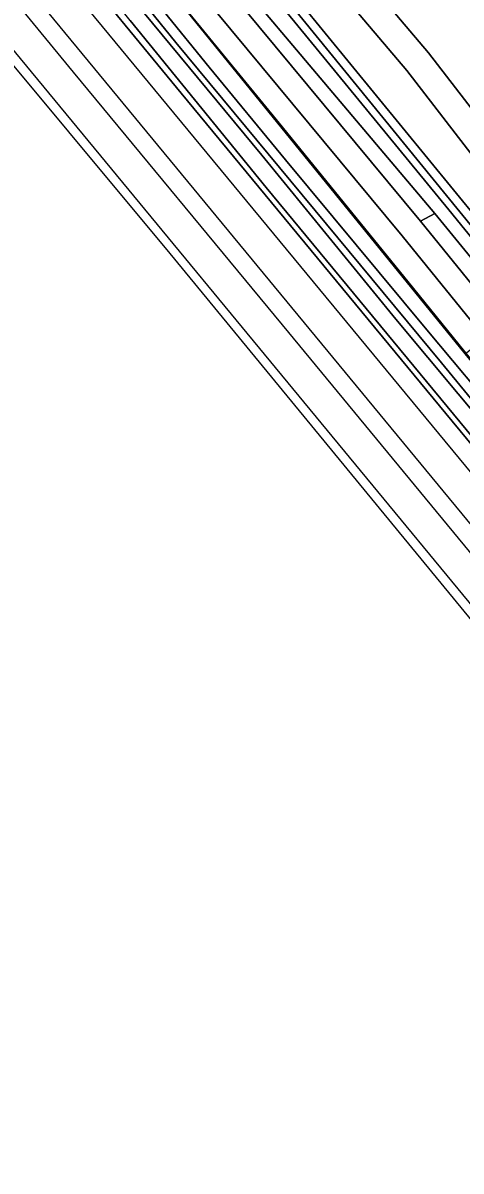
# Model space of a CAD drawing. Extents: x 157320 to 158835, y 386650 to 388491.
# Drawn here: x 157567.9 to 157670.5, y 387079.2 to 387347.6 of the extents above; entities that cross this region are included whole.
import ezdxf

# ---------------------------------------------------------------- set-up
doc = ezdxf.new("R2010")
doc.units = 0
for name, color, linetype in [('IMGEO_Grasland_overig', 7, 'Continuous'), ('IMGEO_Groenvoorziening', 7, 'Continuous'), ('IMGEO_Hek', 7, 'Continuous'), ('IMGEO_Loofbos', 7, 'Continuous'), ('IMGEO_Oever', 7, 'Continuous'), ('IMGEO_Spoor', 7, 'Continuous'), ('IMGEO_Spoorbaan_halfverhard', 7, 'Continuous'), ('IMGEO_Voetpad_halfverhard', 7, 'Continuous'), ('IMGEO_Waterloop', 7, 'Continuous')]:
    doc.layers.add(name, color=color, linetype=linetype)

msp = doc.modelspace()

# ---------------------------------------------------------------- linework, layer by layer
at = {"layer": 'IMGEO_Grasland_overig'}
for points in [[(157951.8, 386913.77), (157861.9, 387021.98), (157796.63, 387101.23), (157746.6, 387161.8), (157682.89, 387239.1), (157624.89, 387309.16), (157593.06, 387348.18), (157583.65, 387359.86), (157556.84, 387392.28), (157497.66, 387463.56), (157461.47, 387507.55), (157432.19, 387542.64), (157421.96, 387552.71), (157419.49, 387555.3), (157418.93, 387554.85), (157437.28, 387534.06), (157449.56, 387519.43), (157475.31, 387488.45), (157486.06, 387475.38), (157545.3, 387403.37), (157576.98, 387365.25), (157604.98, 387331.2), (157733.75, 387175.56), (157897.26, 386977.61)], [(157833.68, 387062.45), (157815.72, 387084), (157803.44, 387099.18), (157786.69, 387119.27), (157775.5, 387132.85), (157758, 387153.8), (157743.7, 387171.28), (157722.93, 387196.42), (157707.9, 387214.96), (157695.31, 387230.06), (157677.3, 387251.89), (157655.21, 387278.32), (157623.84, 387316.66), (157572.69, 387378.49)], [(157593.06, 387348.18), (157624.89, 387309.16), (157682.89, 387239.1), (157746.6, 387161.8), (157796.63, 387101.23), (157861.9, 387021.98)]]:
    msp.add_lwpolyline(points, dxfattribs=at)
at = {"layer": 'IMGEO_Groenvoorziening'}
for points in [[(157861.05, 387046.47), (157695.61, 387250), (157656.75, 387297.8), (157500, 387486.32), (157496.88, 387490.07), (157491.71, 387500), (157484.63, 387513.61), (157488.56, 387508.46), (157495.01, 387500), (157500, 387493.45), (157503.77, 387488.5), (157517.2, 387474.24), (157545.57, 387444.11), (157590.65, 387390.24), (157664.34, 387303.06), (157707.81, 387250), (157745.01, 387204.22), (157870.42, 387053.08)], [(157610.56, 387412.31), (157611.66, 387436.24), (157611.1, 387436.46), (157610.52, 387435.8), (157609.65, 387434.7), (157608.83, 387433.55), (157608.04, 387432.39), (157601.75, 387423.36), (157596.63, 387396.59), (157716.8, 387250), (157724.62, 387240.46), (157731.68, 387246.15), (157675.47, 387313.68)], [(157619.87, 387432.99), (157647.32, 387376.81), (157637.95, 387370.58), (157646.24, 387360.28), (157662.91, 387340.59), (157680.54, 387317.75), (157736.74, 387250.23), (157737.07, 387250.56)], [(157675.47, 387313.68), (157657.86, 387336.5), (157641.23, 387356.15), (157632.92, 387366.46), (157614.73, 387388.53), (157613.49, 387390.76), (157612.23, 387393.61), (157611.39, 387396.55), (157610.81, 387399.23), (157610.47, 387402.5), (157610.49, 387410.28)], [(157861.8, 387070.02), (157803, 387139.66), (157801.53, 387141.41), (157774.67, 387174.28), (157720.59, 387238.92), (157711.56, 387250), (157667.65, 387303.9), (157594.47, 387393.09)], [(157581.39, 387381.1), (157671.49, 387270.21), (157674.58, 387272.75), (157677.28, 387269.7), (157674.13, 387267.02), (157716.26, 387215.13), (157721.37, 387208.69), (157724.82, 387202.8), (157726.1, 387204.72)]]:
    msp.add_lwpolyline(points, dxfattribs=at)
for points in [[(157590.65, 387390.24), (157545.57, 387444.11), (157517.2, 387474.24), (157661, 387301.29), (157664.34, 387303.06)], [(157724.62, 387240.46), (157716.8, 387250), (157596.63, 387396.59), (157596.01, 387394.35), (157713.91, 387250), (157722.1, 387239.97), (157724.23, 387240.15)], [(157664.34, 387303.06), (157661, 387301.29), (157865.56, 387049.64), (157869.98, 387052.74), (157870.42, 387053.08), (157745.01, 387204.22), (157707.81, 387250)]]:
    msp.add_lwpolyline(points, close=True, dxfattribs=at)
at = {"layer": 'IMGEO_Hek'}
for points in [[(157671.49, 387270.21), (157581.38, 387381.11), (157581.23, 387383.78), (157477.63, 387505.03)], [(157848.74, 387051.95), (157823.56, 387082.99), (157778.5, 387137.85), (157765.18, 387153.91), (157756.41, 387164.46), (157728.03, 387198.52), (157729.77, 387203.38), (157722.65, 387207.56), (157719.48, 387211.47), (157714.51, 387217.57), (157706.96, 387226.95), (157697.22, 387238.93), (157687.73, 387250.68), (157682.54, 387257.11), (157676.71, 387264.25), (157658.14, 387287.17), (157628.01, 387324.15), (157602.52, 387355.38)]]:
    msp.add_lwpolyline(points, dxfattribs=at)
at = {"layer": 'IMGEO_Loofbos'}
msp.add_lwpolyline([(157491.71, 387500), (157496.88, 387490.07), (157500, 387486.32), (157656.75, 387297.8), (157695.61, 387250), (157861.05, 387046.47), (157865.56, 387049.64), (157661, 387301.29), (157517.2, 387474.24), (157503.77, 387488.5), (157500, 387493.45), (157495.01, 387500), (157488.56, 387508.46), (157484.63, 387513.61)], close=True, dxfattribs=at)
msp.add_lwpolyline([(157610.49, 387410.28), (157610.47, 387402.5), (157610.81, 387399.23), (157611.39, 387396.55), (157612.23, 387393.61), (157613.49, 387390.76), (157614.73, 387388.53), (157632.92, 387366.46), (157641.23, 387356.15), (157657.86, 387336.5), (157675.47, 387313.68), (157731.68, 387246.15), (157736.46, 387250), (157736.74, 387250.23), (157680.54, 387317.75), (157662.91, 387340.59), (157646.24, 387360.28), (157637.95, 387370.58), (157613.78, 387399.89)], dxfattribs=at)
at = {"layer": 'IMGEO_Oever'}
for points in [[(157726.1, 387204.72), (157724.82, 387202.8), (157721.37, 387208.69), (157716.26, 387215.13), (157674.13, 387267.02), (157671.49, 387270.21), (157581.39, 387381.1), (157581.38, 387381.11), (157503.88, 387473.4), (157482.29, 387498.84), (157449.7, 387536.84), (157442.19, 387546.01), (157441.9, 387546.25), (157441.54, 387546.41), (157440.76, 387546.47), (157440.41, 387546.35), (157438.95, 387545.44), (157437.57, 387544.32), (157436.87, 387543.75)], [(157436.87, 387543.75), (157437.31, 387542.08), (157437.72, 387541.12), (157450.61, 387525.73), (157472.21, 387499.44), (157493.83, 387473.48), (157521.96, 387439.69), (157542.93, 387414.95), (157572.69, 387378.49), (157623.84, 387316.66), (157655.21, 387278.32), (157677.3, 387251.89), (157695.31, 387230.06), (157707.9, 387214.96), (157722.93, 387196.42), (157743.7, 387171.28), (157758, 387153.8), (157775.5, 387132.85), (157786.69, 387119.27), (157803.44, 387099.18), (157815.72, 387084), (157833.68, 387062.45)], [(157590.44, 387363.19), (157611.57, 387337.29), (157629.44, 387315.61), (157662.51, 387275.87), (157680.55, 387254.34)], [(157897.14, 386987.42), (157800.36, 387104.35), (157718.27, 387204.49), (157665.97, 387268.12), (157603.76, 387343.06), (157595.04, 387353.81)]]:
    msp.add_lwpolyline(points, dxfattribs=at)
at = {"layer": 'IMGEO_Spoor'}
for points in [[(157408.21, 387562.68), (157414.06, 387555.61), (157571.71, 387364.96), (157581.65, 387352.63), (157671.59, 387243.98), (157730.4, 387172.63), (157983.73, 386866.1), (158139.86, 386676.99)], [(157401.12, 387559.03), (157406.95, 387551.98), (157427.78, 387526.75), (157695.04, 387203.36), (157741.5, 387147.28), (157786.43, 387092.72), (157971.28, 386869.29), (158068.29, 386751.61), (158134.42, 386671.62)], [(157397.27, 387557.16), (157403.15, 387550.03), (157560.19, 387359.8), (157579.71, 387336.08), (157628.66, 387277.02), (158131.31, 386668.54)], [(157480.96, 387443.92), (157534.02, 387379.54), (157736.12, 387135.04), (157755.26, 387111.71), (157792.53, 387066.53), (157814.63, 387039.92), (157934.91, 386894.34), (157975.15, 386845.51), (158081.43, 386716.93)]]:
    msp.add_lwpolyline(points, dxfattribs=at)
at = {"layer": 'IMGEO_Spoorbaan_halfverhard'}
for points in [[(157530.68, 387379.55), (157602.33, 387293.74), (157707.21, 387166.31), (157764.17, 387097.17), (157803, 387050.45)], [(157897.26, 386977.61), (157733.75, 387175.56), (157604.98, 387331.2), (157576.98, 387365.25)]]:
    msp.add_lwpolyline(points, dxfattribs=at)
at = {"layer": 'IMGEO_Voetpad_halfverhard'}
msp.add_lwpolyline([(157596.01, 387394.35), (157594.47, 387393.09), (157667.65, 387303.9), (157711.56, 387250), (157720.59, 387238.92), (157774.67, 387174.28), (157801.53, 387141.41), (157803, 387139.66), (157804.63, 387141.03), (157804.78, 387142.18), (157803.16, 387142.7), (157776.17, 387175.47), (157724.13, 387237.85), (157725.01, 387239.24), (157725.41, 387239.55), (157724.62, 387240.46), (157724.23, 387240.15), (157722.1, 387239.97), (157713.91, 387250)], close=True, dxfattribs=at)
at = {"layer": 'IMGEO_Waterloop'}
for points in [[(157680.55, 387254.34), (157662.51, 387275.87), (157629.44, 387315.61), (157611.57, 387337.29), (157590.44, 387363.19)], [(157595.04, 387353.81), (157603.76, 387343.06), (157665.97, 387268.12), (157718.27, 387204.49), (157800.36, 387104.35), (157897.14, 386987.42)]]:
    msp.add_lwpolyline(points, dxfattribs=at)

doc.saveas('drawing.dxf')
